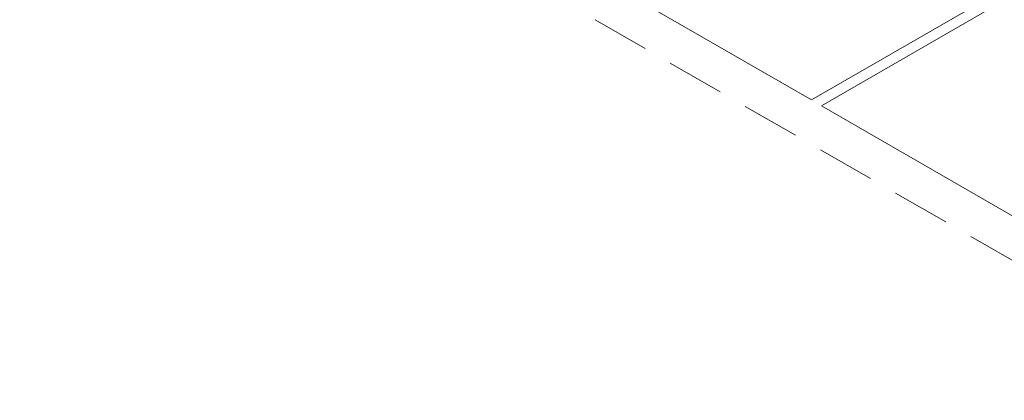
# Model space of a CAD drawing. Header units: millimetres. Extents: x 567 to 934, y -1 to 364.
# Tile 441 of 656: x 767.18 to 770.59, y 4.77 to 6.09. Entities that reach past the tile are written whole.
import ezdxf

# ---------------------------------------------------------------- set-up
doc = ezdxf.new("R2010")
doc.units = ezdxf.units.MM
doc.header["$MEASUREMENT"] = 0
doc.linetypes.add('JIS_02_2.0', pattern=[0.3, 0.2, -0.1])
doc.layers.add('ARQ FINA', color=8, linetype='Continuous')
doc.layers.add('DI-Área do detalhe', color=10, linetype='JIS_02_2.0', lineweight=0)

msp = doc.modelspace()

# ---------------------------------------------------------------- linework, layer by layer
at = {"layer": 'ARQ FINA', "lineweight": 5}
for p, q in [((772.57, 7.3418), (769.92, 5.8118)), ((769.9546, 5.7918), (772.6046, 7.3218)), ((769.92, 5.8118), (767.9729, 6.9359)), ((771.6, 4.8418), (769.9546, 5.7918))]:
    msp.add_line(p, q, dxfattribs=at)
at = {"layer": 'DI-Área do detalhe'}
msp.add_lwpolyline([(767.1828, 7.2377), (773.4173, 10.8372), (779.9965, 7.0388), (773.762, 3.4393), (767.1828, 7.2377)], dxfattribs=at)

doc.saveas('drawing.dxf')
